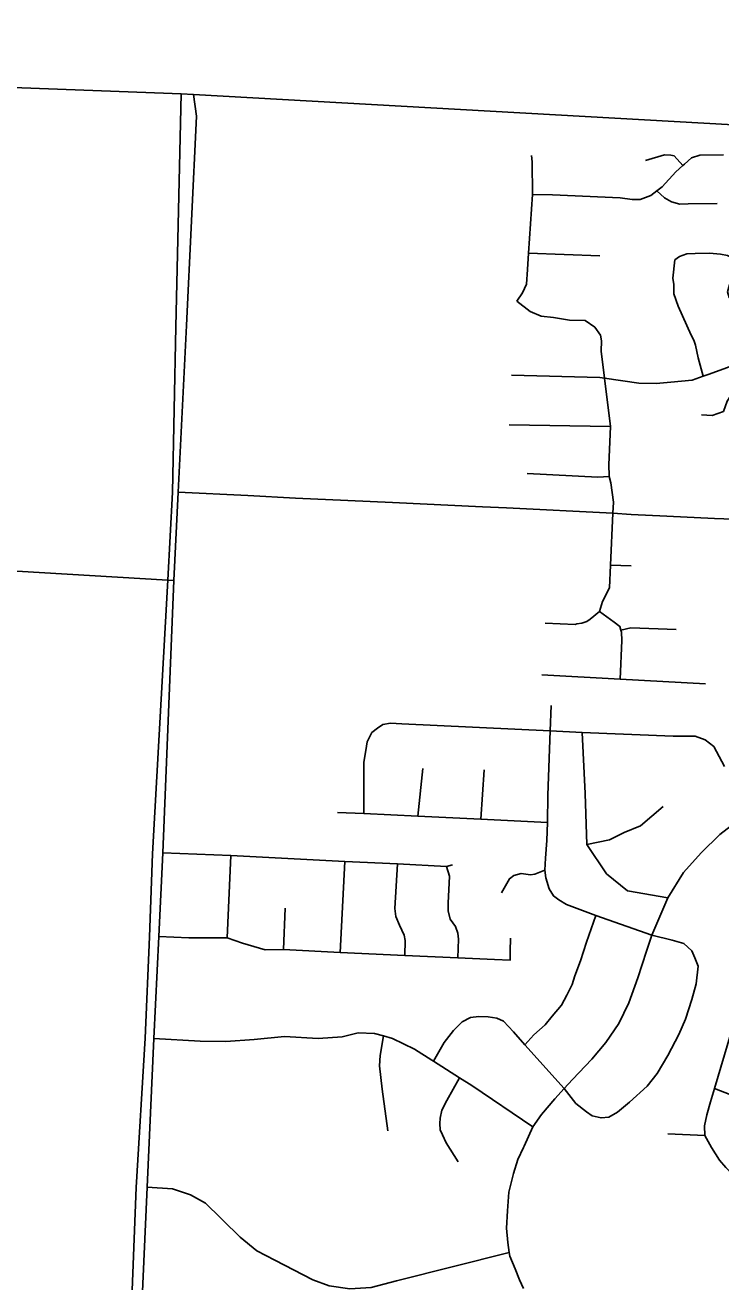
# Model space of a CAD drawing. Extents: x 1755200 to 1902939, y 644115 to 788070.
# Drawn here: x 1802749 to 1806694, y 772967 to 780094 of the extents above; entities that cross this region are included whole.
import ezdxf

# ---------------------------------------------------------------- set-up
doc = ezdxf.new("R2010")
doc.units = 0
for name, color, linetype in [('GM_X_City_Street', 7, 'Continuous'), ('GM_X_County', 7, 'Continuous'), ('GM_X_Township', 7, 'Continuous'), ('GM_X_Township_Road', 7, 'Continuous')]:
    doc.layers.add(name, color=color, linetype=linetype)

msp = doc.modelspace()

# ---------------------------------------------------------------- linework, layer by layer
at = {"layer": 'GM_X_City_Street'}
for points in [[(1803286.8, 770015), (1803311.7, 770600.2), (1803371.1, 771944.9), (1803441.6, 773504.2), (1803478.2, 774346.9), (1803506.6, 774925.3), (1803529.8, 775399.8), (1803593.2, 776943.9), (1803617.4, 777446.2), (1803664, 778391), (1803721.1, 779576.8), (1803703.9, 779700.5)], [(1805536.5, 778528), (1805570.4, 778575.7), (1805593, 778624.3), (1805597.3, 778707.4), (1805603.5, 778800.3), (1805625.9, 779132.9), (1805624.1, 779318.6), (1805620.7, 779355)], [(1805625.9, 779132.9), (1805739.4, 779131.9), (1806123.6, 779113.8), (1806191.5, 779104.6), (1806236.9, 779104.8), (1806296.4, 779128.2), (1806331.3, 779154.7), (1806361.1, 779177.4), (1806439.6, 779262.6), (1806478.8, 779298.2), (1806487.4, 779306.1), (1806527.8, 779341.8), (1806575.4, 779356.4), (1806708.6, 779357.6)], [(1806266.7, 779326.4), (1806374.6, 779358.9), (1806410.1, 779357.3), (1806429.8, 779352.4), (1806478.8, 779298.2)], [(1806331.3, 779154.7), (1806374.7, 779114.4), (1806414.4, 779092.3), (1806462.6, 779079), (1806508, 779081.2), (1806673.3, 779082.3)], [(1805603.5, 778800.3), (1806007.1, 778785.2)], [(1806594.2, 778103.3), (1806565, 778207.9), (1806550.3, 778278.9), (1806541.9, 778308.2), (1806526.1, 778335.3), (1806452.1, 778500.1), (1806428, 778570.9), (1806426.9, 778622.4), (1806421.8, 778659.5), (1806434.1, 778763.7)], [(1806434.1, 778763.7), (1806459.4, 778782), (1806501, 778796.2), (1806549, 778799.1), (1806629.7, 778801.1), (1806691.7, 778794.9), (1806731.5, 778788.2), (1806768.4, 778770.7), (1806784.1, 778753.5), (1806775.3, 778717.5), (1806766.5, 778679), (1806743.6, 778621.1), (1806732.8, 778581.2), (1806740.5, 778550), (1806759.9, 778524.7), (1806791.2, 778502.9), (1806829.5, 778494.7), (1806905.8, 778500.9), (1807028.6, 778496.1), (1807190, 778475.6), (1807311, 778460.9), (1807393.8, 778469.6)], [(1805980, 778380.9), (1805925.8, 778419.6), (1805835.9, 778420), (1805745, 778434.9), (1805676.2, 778443.8), (1805612.4, 778470.1), (1805536.5, 778528)], [(1806060.2, 777538.3), (1806059.7, 777600), (1806069.2, 777818.2), (1806034.8, 778091.2), (1806015.3, 778245.6), (1806017.4, 778303.4), (1806011.4, 778335.5), (1805980, 778380.9)], [(1806008.2, 778094.8), (1806034.8, 778091.2), (1806230.1, 778064.3), (1806327.8, 778061.1), (1806410.1, 778068.5), (1806531.2, 778081.2), (1806594.2, 778103.3), (1806622.3, 778113.2), (1806711.4, 778145.2), (1806781.6, 778171.6), (1806864, 778169), (1807149.9, 778164.2), (1807248.3, 778177.3), (1807308.4, 778158.8), (1807422.3, 778132.3)], [(1806585.1, 777883.5), (1806645.2, 777880.5), (1806708.6, 777902.8), (1806730.5, 777962.2), (1806864, 778169)], [(1805506.3, 778109), (1806008.2, 778094.8)], [(1805494, 777827.8), (1806069.2, 777818.2)], [(1805596.6, 777550.4), (1805996.4, 777530.3), (1806060.2, 777533.7)], [(1806082.5, 777326.6), (1806085.2, 777387.7), (1806070, 777498.4), (1806060.2, 777533.7), (1806060.2, 777538.3)], [(1803617.4, 777446.2), (1804011.5, 777425.9), (1804281.8, 777411.7), (1804578.3, 777398), (1804831.8, 777387.1), (1805342.1, 777362.8)], [(1797070.2, 777278.2), (1797953.4, 777250.4), (1798826.8, 777206.6), (1799137.1, 777188.7), (1800084, 777145), (1801247.3, 777084.8), (1801844.4, 777047.8), (1803557.7, 776945.5), (1803593.2, 776943.9)], [(1806005.3, 776768.3), (1806023.7, 776825.4), (1806062.8, 776903.6), (1806069, 777030.9), (1806082.5, 777326.6)], [(1806387.3, 777309.4), (1806658.6, 777296.4), (1806814.6, 777289.6), (1807152.4, 777273), (1807223.5, 777268.4)], [(1806069, 777030.9), (1806186.3, 777026.6)], [(1805697.5, 776702.8), (1805868.2, 776695.4), (1805877.7, 776698), (1805905.5, 776701.8), (1805934, 776712.1), (1805953.2, 776724.7), (1806005.3, 776768.3)], [(1806123.9, 776384.6), (1806133.2, 776603.7), (1806131, 776651.7), (1806127.7, 776662), (1806120.8, 776684), (1806090, 776707.3), (1806005.3, 776768.3)], [(1806127.7, 776662), (1806184.7, 776675.8), (1806441.8, 776666.1)], [(1805678.3, 776409.4), (1806123.9, 776384.6), (1806607.9, 776357.7)], [(1806303.2, 774932.8), (1805985.1, 775044.7), (1805819.9, 775106.1), (1805775.3, 775134), (1805745.2, 775156), (1805720.1, 775195.7), (1805702.1, 775258.6), (1805696.8, 775300.8), (1805700.8, 775368.8), (1805707, 775470.3), (1805711.8, 775572.8), (1805713.7, 775727.3), (1805727, 776091.4), (1805732.2, 776236)], [(1804669.1, 775622.5), (1804669.8, 775913.2), (1804680.6, 775979.6), (1804688.8, 776029.2), (1804714.6, 776082.1), (1804747.9, 776107.4), (1804778.1, 776127.3), (1804821.8, 776135.3), (1804885.9, 776131.6), (1805727, 776091.4), (1805907.1, 776082.7), (1806423.1, 776061), (1806548.6, 776062.3), (1806605.8, 776040.4), (1806655.2, 776002.4), (1806715.4, 775889.3)], [(1806393.2, 775145), (1806165, 775184.2), (1806045.4, 775280.9), (1805934.9, 775446.5), (1805925.7, 775736.4), (1805907.1, 776082.7)], [(1804976.5, 775607.9), (1805004.9, 775878.9)], [(1805332.5, 775590.9), (1805351.5, 775870.6)], [(1804520.1, 775629.6), (1804669.1, 775622.5), (1804976.5, 775607.9), (1805332.5, 775590.9), (1805711.8, 775572.8)], [(1805934.9, 775446.5), (1806063.7, 775474.1), (1806146.6, 775515.5), (1806238.6, 775552.4), (1806367.5, 775662.8)], [(1805628.3, 773845.5), (1805677.7, 773915.1), (1805752.8, 774005.3), (1805804.9, 774062.6), (1805852.2, 774114.6), (1805963.6, 774229.4), (1806042.8, 774323.9), (1806116.5, 774432.1), (1806171.6, 774549.3), (1806223.5, 774690.6), (1806272.6, 774842), (1806303.2, 774932.8), (1806393.2, 775145), (1806483.2, 775288.4), (1806583.6, 775400.6), (1806687.8, 775503.3), (1806778.6, 775573)], [(1803529.8, 775399.8), (1803916, 775385), (1804561.8, 775350.8), (1804860.4, 775337.7), (1805138.9, 775322.9), (1805171.9, 775332.1)], [(1803895.1, 774918.2), (1803916, 775385)], [(1804535.5, 774833.9), (1804561.8, 775350.8)], [(1804902.5, 774816.9), (1804903.5, 774902.9), (1804899.4, 774932.9), (1804872.1, 774990.1), (1804851.7, 775039.2), (1804846.2, 775084.1), (1804860.4, 775337.7)], [(1805201.9, 774804.8), (1805205.9, 774911.1), (1805203.2, 774945.1), (1805189.6, 774981.9), (1805159.6, 775024.2), (1805148.7, 775070.5), (1805147.4, 775114.1), (1805155.5, 775268.1), (1805138.9, 775322.9)], [(1805450.8, 775173.9), (1805496.4, 775253.1), (1805520.6, 775271.3), (1805561.9, 775281.8), (1805614.2, 775276), (1805639.4, 775278.7), (1805696.8, 775300.8)], [(1804214.6, 774851), (1804223.8, 775085.2)], [(1805582.5, 774312), (1805633.4, 774368.2), (1805698.8, 774424.8), (1805737.6, 774473.4), (1805790.8, 774536.8), (1805821, 774592.6), (1805850.4, 774653.9), (1805866.5, 774701.8), (1805898.6, 774788.4), (1805932.6, 774893.9), (1805985.1, 775044.7)], [(1803506.6, 774925.3), (1803676.9, 774918.2), (1803878.9, 774918.2)], [(1803878.9, 774918.2), (1803895.1, 774918.2), (1803982.1, 774888), (1804109.8, 774850.7), (1804214.6, 774851), (1804535.5, 774833.9), (1804902.5, 774816.9), (1805201.9, 774804.8), (1805410.2, 774795.2)], [(1805410.2, 774795.2), (1805498.9, 774791.2), (1805498.9, 774841.6), (1805501.6, 774915.2)], [(1805804.9, 774062.6), (1805872.1, 773979.3), (1805932.5, 773930.4), (1805965.1, 773908.9), (1806015.6, 773896.2), (1806058.2, 773901.7), (1806107.4, 773928.5), (1806175.7, 773985.5), (1806275.6, 774076.8), (1806333.9, 774148.1), (1806394, 774249.7), (1806455.2, 774369.7), (1806494.1, 774456.7), (1806529.9, 774568.6), (1806554.6, 774657.5), (1806565.2, 774756.3), (1806546.3, 774805.3), (1806530.6, 774844.2), (1806484.8, 774885.1), (1806417.6, 774903.9), (1806303.2, 774932.8)], [(1806602.8, 773796.5), (1806601.4, 773851.9), (1806613.9, 773913.7), (1806634.8, 773987.8), (1806657.8, 774063.1), (1806750.1, 774375.8), (1806777.9, 774409.1), (1806805.3, 774452.1), (1806830.5, 774486.6), (1806886.7, 774553), (1806994.5, 774650.8), (1807068.5, 774714.3), (1807140.5, 774780.1), (1807209.1, 774832.8)], [(1805065.5, 774217.6), (1805125.7, 774323.6), (1805177.6, 774393.1), (1805228.3, 774440.8), (1805274.4, 774466.1), (1805322.5, 774471.5), (1805374.4, 774469.7), (1805423.6, 774461.6), (1805461.1, 774444.4), (1805517.8, 774384.6), (1805582.5, 774312), (1805804.9, 774062.6)], [(1803478.2, 774346.9), (1803740.8, 774332.7), (1803886.3, 774330.7), (1804047.7, 774341.6), (1804219.8, 774357.5), (1804411.4, 774346.3), (1804546.1, 774357.2), (1804637.1, 774379.1), (1804730.9, 774374.9), (1804781.4, 774361.3), (1804832.4, 774347.5), (1804956.7, 774286), (1805055.7, 774223.8), (1805065.5, 774217.6), (1805212.4, 774124.7), (1805283, 774080), (1805628.3, 773845.5)], [(1804806.4, 773823.4), (1804774, 774059.3), (1804757.8, 774191.2), (1804762.4, 774251.3), (1804781.4, 774361.3)], [(1805204.3, 773648.1), (1805137.6, 773756), (1805115.2, 773800.6), (1805103.1, 773829.9), (1805100.7, 773865.4), (1805102, 773894.8), (1805111.6, 773941.3), (1805140.8, 773995.6), (1805212.4, 774124.7)], [(1807017.7, 773720.6), (1807001.5, 773794.9), (1806959.5, 773849.2), (1806816, 773983.7), (1806791, 774009.4), (1806750.5, 774028.2), (1806657.8, 774063.1)], [(1805628.3, 773845.5), (1805579.3, 773736), (1805575.2, 773729.2), (1805543.6, 773660.5), (1805518.2, 773580.6), (1805491.5, 773475.8), (1805484.6, 773369.9), (1805478.9, 773271.4), (1805485.6, 773189.9), (1805494, 773134.1), (1805497.3, 773112.8), (1805528.3, 773039.9), (1805553.3, 772978.3), (1805576.1, 772929.1)], [(1806394.5, 773806.1), (1806602.8, 773796.5)], [(1806602.8, 773796.5), (1806641.9, 773729.4), (1806664.7, 773693.2), (1806686.9, 773656.6), (1806722.8, 773615), (1806758.8, 773578.4), (1806798.8, 773544.1), (1806844, 773513.2), (1806895.1, 773487), (1806953, 773473.1), (1807016.6, 773466.4), (1807100.5, 773463.6), (1807318.6, 773465.8)], [(1803441.6, 773504.2), (1803585, 773494.9), (1803686.8, 773460.2), (1803772.4, 773414), (1803858.9, 773327.5)], [(1803858.9, 773327.5), (1803869.6, 773316.8), (1803969, 773219.7), (1804063.9, 773143.3), (1804165.7, 773090.2), (1804380.8, 772979.1), (1804473.3, 772944.4), (1804591.3, 772928.2), (1804711.5, 772935.2), (1804855, 772972.2), (1805494, 773134.1)]]:
    msp.add_lwpolyline(points, dxfattribs=at)
at = {"layer": 'GM_X_County'}
msp.add_lwpolyline([(1795507.5, 780093.8), (1797967.1, 779971.4), (1799217.8, 779920.1), (1799802.5, 779890.3), (1801375.4, 779789.8), (1803633.5, 779704.3), (1803703.9, 779700.5), (1807438.2, 779490.6), (1808550.2, 779442.7), (1809791.6, 779366), (1810376.9, 779330.6), (1811852.6, 779255.6), (1817214.1, 778978.7), (1817250.1, 778976.8), (1818150.8, 778957.7), (1818186.9, 778957), (1823935.7, 778682.5)], dxfattribs=at)
at = {"layer": 'GM_X_Township'}
msp.add_lwpolyline([(1803025.8, 766102.9), (1803090.7, 767476.4), (1803123.4, 768218.4), (1803140.5, 768584.6), (1803149.2, 768673.8), (1803153.3, 768756.9), (1803163.3, 769064.7), (1803249.2, 770601.9), (1803319.1, 771947.8), (1803379.2, 773501.9), (1803430.3, 774348.7), (1803455.2, 774923.5), (1803472, 775394.4), (1803557.7, 776945.5), (1803585, 777444.8), (1803603.1, 778383.4), (1803633.5, 779704.3), (1803703.9, 779700.5)], dxfattribs=at)
at = {"layer": 'GM_X_Township_Road'}
msp.add_lwpolyline([(1805342.1, 777362.8), (1805478.9, 777356.4), (1806082.5, 777326.6), (1806186.5, 777319), (1806387.3, 777309.4)], dxfattribs=at)

doc.saveas('drawing.dxf')
